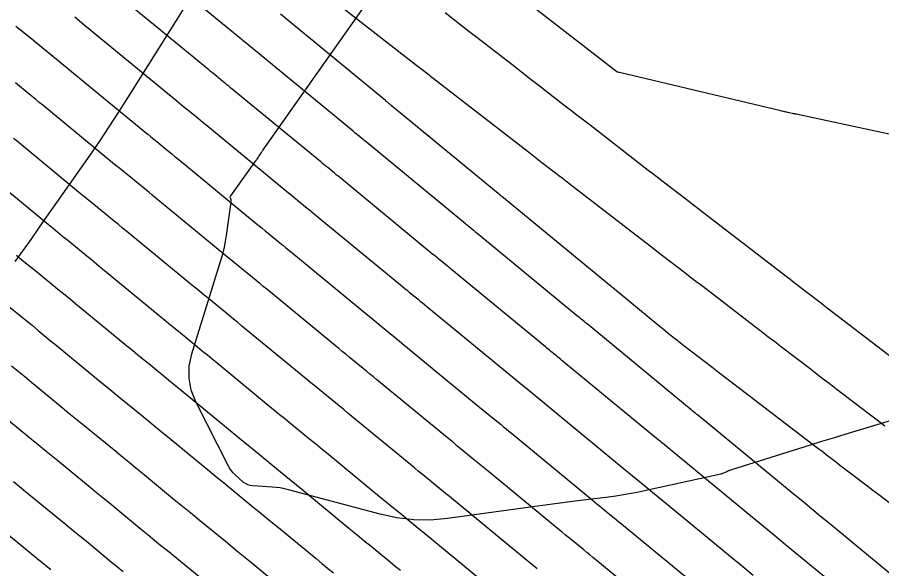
# Model space of a CAD drawing. Extents: x 1005228 to 1008882, y 1883389 to 1885754.
# Drawn here: x 1007858.3 to 1007916.7, y 1884651.8 to 1884689.1 of the extents above; entities that cross this region are included whole.
import ezdxf

# ---------------------------------------------------------------- set-up
doc = ezdxf.new("R2010")
doc.units = 0
for name, color, linetype in [('ATDIMS', 7, 'Continuous'), ('C-ANNO-NOTE', 7, 'Continuous'), ('S_BRIDGE', 7, 'Continuous'), ('TSOBSTACLE', 7, 'Continuous')]:
    doc.layers.add(name, color=color, linetype=linetype)

msp = doc.modelspace()

# ---------------------------------------------------------------- linework, layer by layer
at = {"layer": 'ATDIMS'}
for points in [[(1007920.908, 1884653.467), (1007916.546, 1884656.792), (1007916.298, 1884656.98), (1007916.051, 1884657.169), (1007915.804, 1884657.357), (1007915.557, 1884657.546), (1007914.439, 1884658.399), (1007914.257, 1884658.538), (1007914.074, 1884658.678), (1007913.892, 1884658.817), (1007913.71, 1884658.957), (1007912.981, 1884659.515), (1007912.799, 1884659.655), (1007912.617, 1884659.794), (1007912.435, 1884659.934), (1007912.252, 1884660.073), (1007907.124, 1884663.991), (1007906.656, 1884664.349), (1007906.187, 1884664.708), (1007905.719, 1884665.067), (1007905.25, 1884665.427), (1007903.378, 1884666.865), (1007902.912, 1884667.227), (1007902.449, 1884667.592), (1007901.989, 1884667.962), (1007901.532, 1884668.335), (1007898.535, 1884670.806), (1007898.504, 1884670.831), (1007898.459, 1884670.868), (1007898.444, 1884670.88), (1007891.064, 1884676.956), (1007891.022, 1884676.99), (1007890.98, 1884677.025), (1007890.895, 1884677.094), (1007890.853, 1884677.129), (1007890.811, 1884677.163), (1007883.59, 1884683.111), (1007883.557, 1884683.138), (1007883.524, 1884683.165), (1007883.491, 1884683.192), (1007883.458, 1884683.22), (1007883.325, 1884683.328), (1007883.292, 1884683.355), (1007883.259, 1884683.382), (1007883.225, 1884683.409), (1007883.192, 1884683.437), (1007876.098, 1884689.276)], [(1007901.428, 1884649.109), (1007897.429, 1884652.403), (1007897.222, 1884652.574), (1007897.014, 1884652.744), (1007896.806, 1884652.915), (1007896.597, 1884653.085), (1007895.764, 1884653.764), (1007895.556, 1884653.934), (1007895.347, 1884654.104), (1007895.14, 1884654.275), (1007894.932, 1884654.446), (1007890.017, 1884658.497), (1007889.797, 1884658.679), (1007889.577, 1884658.86), (1007889.356, 1884659.04), (1007889.135, 1884659.221), (1007888.251, 1884659.942), (1007888.03, 1884660.123), (1007887.809, 1884660.304), (1007887.589, 1884660.485), (1007887.368, 1884660.666), (1007882.615, 1884664.579), (1007882.382, 1884664.771), (1007882.148, 1884664.962), (1007881.915, 1884665.153), (1007881.681, 1884665.344), (1007880.745, 1884666.108), (1007880.511, 1884666.299), (1007880.277, 1884666.49), (1007880.044, 1884666.682), (1007879.811, 1884666.874), (1007875.182, 1884670.686), (1007874.94, 1884670.885), (1007874.698, 1884671.084), (1007874.455, 1884671.283), (1007874.213, 1884671.481), (1007873.242, 1884672.273), (1007873, 1884672.472), (1007872.757, 1884672.67), (1007872.515, 1884672.869), (1007872.273, 1884673.068), (1007867.679, 1884676.849), (1007867.436, 1884677.049), (1007867.193, 1884677.248), (1007866.95, 1884677.447), (1007866.706, 1884677.646), (1007865.731, 1884678.442), (1007865.487, 1884678.641), (1007865.244, 1884678.84), (1007865, 1884679.04), (1007864.757, 1884679.24), (1007860.028, 1884683.13), (1007859.799, 1884683.318), (1007859.57, 1884683.505), (1007859.342, 1884683.693), (1007859.112, 1884683.88), (1007858.196, 1884684.627)], [(1007857.929, 1884665.514), (1007858.373, 1884665.15), (1007858.817, 1884664.786), (1007859.261, 1884664.422), (1007861.354, 1884662.699), (1007861.805, 1884662.328), (1007862.256, 1884661.958), (1007862.708, 1884661.588), (1007863.159, 1884661.219), (1007864.968, 1884659.742), (1007865.42, 1884659.373), (1007865.872, 1884659.003), (1007866.323, 1884658.633), (1007866.773, 1884658.262), (1007868.811, 1884656.584), (1007869.256, 1884656.218), (1007869.702, 1884655.852), (1007870.148, 1884655.486), (1007870.595, 1884655.122), (1007872.382, 1884653.664), (1007872.829, 1884653.299), (1007873.275, 1884652.934), (1007873.721, 1884652.568), (1007874.166, 1884652.202), (1007876.293, 1884650.451)]]:
    msp.add_lwpolyline(points, dxfattribs=at)
at = {"layer": 'C-ANNO-NOTE'}
msp.add_lwpolyline([(1007858.174, 1884672.573), (1007858.708, 1884673.316), (1007859.239, 1884674.062), (1007859.767, 1884674.809), (1007860.293, 1884675.559), (1007863.227, 1884679.753), (1007863.885, 1884680.706), (1007864.531, 1884681.667), (1007865.164, 1884682.637), (1007865.785, 1884683.614), (1007871.887, 1884693.346)], dxfattribs=at)
at = {"layer": 'S_BRIDGE'}
msp.add_lwpolyline([(1007919.764, 1884662.552), (1007914.239, 1884660.873), (1007913.459, 1884660.635), (1007912.68, 1884660.395), (1007911.901, 1884660.153), (1007911.123, 1884659.91), (1007906.594, 1884658.486), (1007906.525, 1884658.464), (1007906.457, 1884658.439), (1007906.389, 1884658.413), (1007906.322, 1884658.386), (1007905.93, 1884658.218), (1007905.913, 1884658.211), (1007905.896, 1884658.204), (1007905.888, 1884658.201), (1007905.879, 1884658.199), (1007900.308, 1884656.993), (1007899.8, 1884656.889), (1007899.29, 1884656.797), (1007898.778, 1884656.715), (1007898.264, 1884656.645), (1007896.205, 1884656.388), (1007895.69, 1884656.323), (1007895.176, 1884656.256), (1007894.662, 1884656.188), (1007894.147, 1884656.119), (1007887.401, 1884655.198), (1007886.251, 1884655.098), (1007885.108, 1884655.112), (1007883.973, 1884655.241), (1007882.844, 1884655.485), (1007876.636, 1884657.148), (1007876.365, 1884657.214), (1007876.091, 1884657.265), (1007875.816, 1884657.302), (1007875.538, 1884657.325), (1007874.234, 1884657.401), (1007874.055, 1884657.425), (1007873.887, 1884657.478), (1007873.731, 1884657.559), (1007873.586, 1884657.668), (1007873.031, 1884658.158), (1007872.899, 1884658.286), (1007872.781, 1884658.425), (1007872.677, 1884658.574), (1007872.586, 1884658.734), (1007870.387, 1884663.09), (1007870.074, 1884663.878), (1007869.924, 1884664.68), (1007869.938, 1884665.495), (1007870.115, 1884666.324), (1007872.113, 1884672.781), (1007872.221, 1884673.159), (1007872.315, 1884673.54), (1007872.393, 1884673.926), (1007872.456, 1884674.314), (1007872.777, 1884676.579), (1007872.78, 1884676.617), (1007872.779, 1884676.654), (1007872.773, 1884676.691), (1007872.763, 1884676.728), (1007872.715, 1884676.874), (1007872.707, 1884676.91), (1007872.708, 1884676.944), (1007872.718, 1884676.977), (1007872.736, 1884677.009), (1007874.434, 1884679.367), (1007874.454, 1884679.395), (1007874.475, 1884679.424), (1007874.495, 1884679.452), (1007874.515, 1884679.481), (1007874.595, 1884679.595), (1007874.614, 1884679.624), (1007874.634, 1884679.652), (1007874.653, 1884679.682), (1007874.672, 1884679.711), (1007874.809, 1884679.93), (1007874.838, 1884679.977), (1007874.868, 1884680.022), (1007874.899, 1884680.068), (1007874.93, 1884680.113), (1007889.216, 1884700.357)], dxfattribs=at)
at = {"layer": 'TSOBSTACLE'}
for points in [[(1007919.114, 1884649.98), (1007913.366, 1884654.721), (1007912.451, 1884655.475), (1007911.536, 1884656.229), (1007910.621, 1884656.983), (1007909.706, 1884657.737), (1007904.286, 1884662.201), (1007904.25, 1884662.231), (1007904.214, 1884662.26), (1007904.178, 1884662.29), (1007904.142, 1884662.319), (1007903.998, 1884662.437), (1007903.962, 1884662.466), (1007903.926, 1884662.496), (1007903.89, 1884662.526), (1007903.854, 1884662.555), (1007896.831, 1884668.344), (1007896.781, 1884668.385), (1007896.731, 1884668.427), (1007896.681, 1884668.468), (1007896.631, 1884668.509), (1007896.429, 1884668.673), (1007896.379, 1884668.714), (1007896.329, 1884668.755), (1007896.279, 1884668.796), (1007896.229, 1884668.837), (1007889.374, 1884674.48), (1007889.311, 1884674.533), (1007889.247, 1884674.585), (1007889.184, 1884674.637), (1007889.12, 1884674.689), (1007888.865, 1884674.897), (1007888.801, 1884674.949), (1007888.738, 1884675.001), (1007888.674, 1884675.053), (1007888.611, 1884675.105), (1007881.908, 1884680.626), (1007881.834, 1884680.688), (1007881.759, 1884680.749), (1007881.684, 1884680.811), (1007881.609, 1884680.872), (1007881.308, 1884681.117), (1007881.233, 1884681.178), (1007881.158, 1884681.24), (1007881.083, 1884681.301), (1007881.009, 1884681.363), (1007874.414, 1884686.791), (1007874.331, 1884686.859), (1007874.249, 1884686.927), (1007874.166, 1884686.994), (1007874.083, 1884687.062), (1007873.751, 1884687.333), (1007873.668, 1884687.401), (1007873.585, 1884687.469), (1007873.502, 1884687.537), (1007873.419, 1884687.605), (1007866.858, 1884693.001)], [(1007920.174, 1884680.549), (1007910.965, 1884682.512), (1007910.902, 1884682.526), (1007910.839, 1884682.539), (1007910.776, 1884682.553), (1007910.713, 1884682.566), (1007910.366, 1884682.641), (1007910.35, 1884682.644), (1007910.334, 1884682.648), (1007910.318, 1884682.651), (1007910.301, 1884682.655), (1007910.221, 1884682.675), (1007910.189, 1884682.682), (1007910.173, 1884682.686), (1007909.919, 1884682.746), (1007899.026, 1884685.327), (1007899.007, 1884685.332), (1007898.989, 1884685.336), (1007898.934, 1884685.351), (1007898.877, 1884685.366), (1007898.868, 1884685.369), (1007898.859, 1884685.373), (1007898.85, 1884685.377), (1007898.842, 1884685.383), (1007891.359, 1884691.187)], [(1007916.493, 1884648.278), (1007911.117, 1884652.712), (1007910.247, 1884653.429), (1007909.377, 1884654.146), (1007908.507, 1884654.863), (1007907.636, 1884655.58), (1007902.572, 1884659.752), (1007902.493, 1884659.817), (1007902.414, 1884659.881), (1007902.335, 1884659.946), (1007902.256, 1884660.011), (1007901.939, 1884660.269), (1007901.86, 1884660.333), (1007901.781, 1884660.398), (1007901.702, 1884660.463), (1007901.623, 1884660.528), (1007895.128, 1884665.882), (1007895.035, 1884665.959), (1007894.942, 1884666.035), (1007894.85, 1884666.111), (1007894.757, 1884666.187), (1007894.385, 1884666.49), (1007894.292, 1884666.566), (1007894.199, 1884666.642), (1007894.106, 1884666.718), (1007894.014, 1884666.795), (1007887.685, 1884672.005), (1007887.579, 1884672.092), (1007887.473, 1884672.179), (1007887.366, 1884672.266), (1007887.26, 1884672.353), (1007886.835, 1884672.7), (1007886.729, 1884672.786), (1007886.623, 1884672.873), (1007886.517, 1884672.96), (1007886.411, 1884673.047), (1007880.227, 1884678.141), (1007880.11, 1884678.237), (1007879.993, 1884678.333), (1007879.877, 1884678.429), (1007879.76, 1884678.524), (1007879.292, 1884678.906), (1007879.175, 1884679.002), (1007879.058, 1884679.097), (1007878.941, 1884679.193), (1007878.825, 1884679.289), (1007872.73, 1884684.305), (1007872.608, 1884684.406), (1007872.485, 1884684.507), (1007872.362, 1884684.608), (1007872.238, 1884684.708), (1007871.746, 1884685.11), (1007871.623, 1884685.211), (1007871.5, 1884685.312), (1007871.377, 1884685.412), (1007871.254, 1884685.513), (1007865.15, 1884690.534)], [(1007880.022, 1884689.938), (1007885.319, 1884685.817), (1007885.412, 1884685.745), (1007885.504, 1884685.673), (1007885.597, 1884685.601), (1007885.69, 1884685.529), (1007886.061, 1884685.242), (1007886.153, 1884685.17), (1007886.246, 1884685.098), (1007886.339, 1884685.026), (1007886.432, 1884684.954), (1007892.869, 1884679.965), (1007893.096, 1884679.789), (1007893.323, 1884679.613), (1007893.55, 1884679.438), (1007893.777, 1884679.262), (1007894.686, 1884678.56), (1007894.913, 1884678.385), (1007895.14, 1884678.209), (1007895.368, 1884678.034), (1007895.595, 1884677.858), (1007900.421, 1884674.139), (1007900.796, 1884673.849), (1007901.172, 1884673.56), (1007901.548, 1884673.27), (1007901.924, 1884672.981), (1007903.429, 1884671.823), (1007903.805, 1884671.534), (1007904.181, 1884671.245), (1007904.557, 1884670.956), (1007904.933, 1884670.666), (1007908.129, 1884668.21), (1007908.588, 1884667.858), (1007909.047, 1884667.506), (1007909.507, 1884667.154), (1007909.966, 1884666.803), (1007911.806, 1884665.397), (1007912.266, 1884665.046), (1007912.725, 1884664.694), (1007913.185, 1884664.342), (1007913.644, 1884663.99), (1007915.896, 1884662.264), (1007916.425, 1884661.86), (1007916.953, 1884661.455)], [(1007919.092, 1884664.799), (1007913.066, 1884669.417), (1007912.95, 1884669.506), (1007912.834, 1884669.595), (1007912.718, 1884669.683), (1007912.603, 1884669.772), (1007912.139, 1884670.126), (1007912.023, 1884670.215), (1007911.907, 1884670.303), (1007911.791, 1884670.392), (1007911.676, 1884670.481), (1007910.987, 1884671.01), (1007910.834, 1884671.128), (1007910.681, 1884671.246), (1007910.527, 1884671.364), (1007910.374, 1884671.481), (1007904.621, 1884675.907), (1007904.317, 1884676.142), (1007904.012, 1884676.376), (1007903.707, 1884676.611), (1007903.402, 1884676.846), (1007902.184, 1884677.785), (1007901.879, 1884678.02), (1007901.575, 1884678.255), (1007901.27, 1884678.49), (1007900.966, 1884678.725), (1007897.027, 1884681.768), (1007896.586, 1884682.109), (1007896.144, 1884682.451), (1007895.702, 1884682.793), (1007895.261, 1884683.135), (1007893.495, 1884684.503), (1007893.054, 1884684.845), (1007892.612, 1884685.188), (1007892.171, 1884685.53), (1007891.73, 1884685.872), (1007889.381, 1884687.694), (1007888.843, 1884688.111), (1007888.304, 1884688.529), (1007887.766, 1884688.948), (1007887.228, 1884689.366)], [(1007862.191, 1884689.089), (1007862.818, 1884688.578), (1007862.974, 1884688.45), (1007863.13, 1884688.322), (1007863.287, 1884688.194), (1007863.443, 1884688.066), (1007869.088, 1884683.422), (1007869.251, 1884683.288), (1007869.414, 1884683.155), (1007869.577, 1884683.021), (1007869.741, 1884682.888), (1007870.394, 1884682.354), (1007870.558, 1884682.221), (1007870.721, 1884682.087), (1007870.884, 1884681.954), (1007871.047, 1884681.82), (1007876.641, 1884677.215), (1007876.799, 1884677.085), (1007876.958, 1884676.955), (1007877.116, 1884676.825), (1007877.275, 1884676.695), (1007877.911, 1884676.176), (1007878.07, 1884676.047), (1007878.228, 1884675.917), (1007878.387, 1884675.787), (1007878.545, 1884675.656), (1007884.211, 1884670.989), (1007884.359, 1884670.867), (1007884.507, 1884670.745), (1007884.656, 1884670.624), (1007884.805, 1884670.502), (1007885.4, 1884670.017), (1007885.549, 1884669.895), (1007885.698, 1884669.773), (1007885.846, 1884669.652), (1007885.995, 1884669.53), (1007891.798, 1884664.752), (1007891.934, 1884664.64), (1007892.069, 1884664.529), (1007892.205, 1884664.418), (1007892.34, 1884664.308), (1007892.883, 1884663.865), (1007893.018, 1884663.754), (1007893.154, 1884663.643), (1007893.289, 1884663.532), (1007893.424, 1884663.421), (1007899.393, 1884658.5), (1007899.515, 1884658.4), (1007899.637, 1884658.3), (1007899.759, 1884658.2), (1007899.881, 1884658.101), (1007900.37, 1884657.702), (1007900.492, 1884657.602), (1007900.614, 1884657.502), (1007900.736, 1884657.402), (1007900.858, 1884657.302), (1007905.567, 1884653.423), (1007906.392, 1884652.743), (1007907.218, 1884652.063), (1007908.043, 1884651.383)], [(1007858.216, 1884688.472), (1007858.415, 1884688.309), (1007858.614, 1884688.147), (1007859.422, 1884687.487), (1007859.615, 1884687.33), (1007859.808, 1884687.173), (1007860, 1884687.015), (1007860.193, 1884686.858), (1007860.965, 1884686.229), (1007861.158, 1884686.071), (1007861.35, 1884685.914), (1007861.543, 1884685.756), (1007861.735, 1884685.598), (1007866.923, 1884681.331), (1007867.126, 1884681.164), (1007867.329, 1884680.997), (1007867.532, 1884680.831), (1007867.736, 1884680.665), (1007868.55, 1884680), (1007868.754, 1884679.834), (1007868.957, 1884679.668), (1007869.16, 1884679.501), (1007869.363, 1884679.334), (1007874.457, 1884675.141), (1007874.657, 1884674.977), (1007874.858, 1884674.812), (1007875.058, 1884674.648), (1007875.259, 1884674.484), (1007876.062, 1884673.829), (1007876.263, 1884673.665), (1007876.463, 1884673.5), (1007876.663, 1884673.336), (1007876.863, 1884673.171), (1007882.011, 1884668.931), (1007882.201, 1884668.775), (1007882.392, 1884668.618), (1007882.584, 1884668.461), (1007882.775, 1884668.305), (1007883.541, 1884667.681), (1007883.732, 1884667.524), (1007883.923, 1884667.368), (1007884.114, 1884667.211), (1007884.305, 1884667.054), (1007889.583, 1884662.709), (1007889.761, 1884662.562), (1007889.939, 1884662.416), (1007890.117, 1884662.271), (1007890.295, 1884662.125), (1007891.009, 1884661.543), (1007891.187, 1884661.397), (1007891.365, 1884661.251), (1007891.543, 1884661.105), (1007891.721, 1884660.959), (1007897.163, 1884656.473), (1007897.327, 1884656.338), (1007897.492, 1884656.202), (1007897.657, 1884656.067), (1007897.822, 1884655.932), (1007898.484, 1884655.393), (1007898.649, 1884655.258), (1007898.814, 1884655.123), (1007898.979, 1884654.988), (1007899.144, 1884654.853), (1007903.497, 1884651.266)], [(1007893.454, 1884651.801), (1007893.203, 1884652.006), (1007892.952, 1884652.212), (1007892.702, 1884652.419), (1007888.314, 1884656.036), (1007888.051, 1884656.252), (1007887.788, 1884656.468), (1007887.525, 1884656.684), (1007887.261, 1884656.899), (1007886.206, 1884657.76), (1007885.943, 1884657.975), (1007885.679, 1884658.191), (1007885.416, 1884658.407), (1007885.153, 1884658.623), (1007880.925, 1884662.103), (1007880.65, 1884662.33), (1007880.374, 1884662.557), (1007880.097, 1884662.783), (1007879.821, 1884663.008), (1007878.715, 1884663.911), (1007878.438, 1884664.136), (1007878.162, 1884664.362), (1007877.886, 1884664.589), (1007877.611, 1884664.816), (1007873.5, 1884668.202), (1007873.216, 1884668.435), (1007872.933, 1884668.668), (1007872.648, 1884668.901), (1007872.364, 1884669.133), (1007871.226, 1884670.062), (1007870.941, 1884670.295), (1007870.657, 1884670.528), (1007870.373, 1884670.761), (1007870.089, 1884670.994), (1007865.995, 1884674.363), (1007865.712, 1884674.596), (1007865.429, 1884674.829), (1007865.145, 1884675.061), (1007864.862, 1884675.293), (1007863.726, 1884676.219), (1007863.442, 1884676.451), (1007863.158, 1884676.683), (1007862.875, 1884676.916), (1007862.592, 1884677.148), (1007858.32, 1884680.662), (1007858.055, 1884680.88)], [(1007856.612, 1884678.194), (1007860.426, 1884675.057), (1007860.75, 1884674.792), (1007861.073, 1884674.526), (1007861.397, 1884674.261), (1007861.721, 1884673.997), (1007863.017, 1884672.939), (1007863.341, 1884672.674), (1007863.665, 1884672.409), (1007863.989, 1884672.144), (1007864.312, 1884671.878), (1007867.905, 1884668.92), (1007868.231, 1884668.652), (1007868.557, 1884668.385), (1007868.883, 1884668.118), (1007869.209, 1884667.851), (1007870.515, 1884666.786), (1007870.841, 1884666.519), (1007871.167, 1884666.252), (1007871.493, 1884665.984), (1007871.818, 1884665.717), (1007875.411, 1884662.758), (1007875.729, 1884662.496), (1007876.047, 1884662.235), (1007876.366, 1884661.974), (1007876.685, 1884661.713), (1007877.961, 1884660.672), (1007878.28, 1884660.412), (1007878.599, 1884660.151), (1007878.917, 1884659.89), (1007879.235, 1884659.628), (1007882.938, 1884656.58), (1007883.244, 1884656.329), (1007883.549, 1884656.078), (1007883.855, 1884655.827), (1007884.162, 1884655.577), (1007885.387, 1884654.577), (1007885.693, 1884654.327), (1007885.999, 1884654.076), (1007886.305, 1884653.825), (1007886.61, 1884653.574), (1007890.471, 1884650.391)], [(1007884.211, 1884651.684), (1007883.862, 1884651.97), (1007883.513, 1884652.255), (1007882.117, 1884653.394), (1007881.768, 1884653.68), (1007881.419, 1884653.965), (1007881.071, 1884654.251), (1007880.723, 1884654.537), (1007877.546, 1884657.153), (1007877.185, 1884657.449), (1007876.824, 1884657.745), (1007876.463, 1884658.041), (1007876.102, 1884658.336), (1007874.655, 1884659.516), (1007874.293, 1884659.811), (1007873.932, 1884660.107), (1007873.571, 1884660.403), (1007873.211, 1884660.7), (1007870.137, 1884663.232), (1007869.77, 1884663.534), (1007869.402, 1884663.836), (1007869.034, 1884664.137), (1007868.666, 1884664.438), (1007867.193, 1884665.641), (1007866.824, 1884665.941), (1007866.456, 1884666.243), (1007866.089, 1884666.544), (1007865.722, 1884666.846), (1007862.628, 1884669.393), (1007862.265, 1884669.691), (1007861.901, 1884669.989), (1007861.537, 1884670.287), (1007861.173, 1884670.585), (1007859.716, 1884671.774), (1007859.352, 1884672.071), (1007858.988, 1884672.369), (1007858.624, 1884672.667), (1007858.261, 1884672.966)], [(1007857.711, 1884669.551), (1007859.329, 1884668.231), (1007859.733, 1884667.901), (1007860.137, 1884667.57), (1007860.541, 1884667.239), (1007860.944, 1884666.907), (1007863.538, 1884664.772), (1007863.947, 1884664.436), (1007864.356, 1884664.1), (1007864.766, 1884663.765), (1007865.176, 1884663.43), (1007866.817, 1884662.09), (1007867.227, 1884661.755), (1007867.637, 1884661.419), (1007868.046, 1884661.083), (1007868.455, 1884660.747), (1007871.011, 1884658.642), (1007871.414, 1884658.31), (1007871.817, 1884657.979), (1007872.221, 1884657.649), (1007872.625, 1884657.319), (1007874.242, 1884656), (1007874.646, 1884655.67), (1007875.05, 1884655.34), (1007875.453, 1884655.009), (1007875.856, 1884654.677), (1007878.508, 1884652.494), (1007878.898, 1884652.173), (1007879.289, 1884651.852), (1007879.681, 1884651.532)], [(1007870.616, 1884651.251), (1007868.459, 1884653.011), (1007868.022, 1884653.367), (1007867.587, 1884653.724), (1007867.151, 1884654.081), (1007866.716, 1884654.439), (1007864.977, 1884655.872), (1007864.542, 1884656.23), (1007864.107, 1884656.587), (1007863.671, 1884656.944), (1007863.235, 1884657.3), (1007861.044, 1884659.089), (1007860.6, 1884659.452), (1007860.156, 1884659.815), (1007859.712, 1884660.179), (1007859.269, 1884660.544), (1007857.497, 1884662.002)], [(1007865.471, 1884651.596), (1007865.08, 1884651.917), (1007864.688, 1884652.239), (1007863.124, 1884653.528), (1007862.733, 1884653.85), (1007862.341, 1884654.171), (1007861.95, 1884654.492), (1007861.557, 1884654.813), (1007858.859, 1884657.015), (1007858.457, 1884657.344), (1007858.055, 1884657.673)], [(1007856.674, 1884654.941), (1007859.88, 1884652.325), (1007860.228, 1884652.04), (1007860.576, 1884651.755)]]:
    msp.add_lwpolyline(points, dxfattribs=at)

doc.saveas('drawing.dxf')
